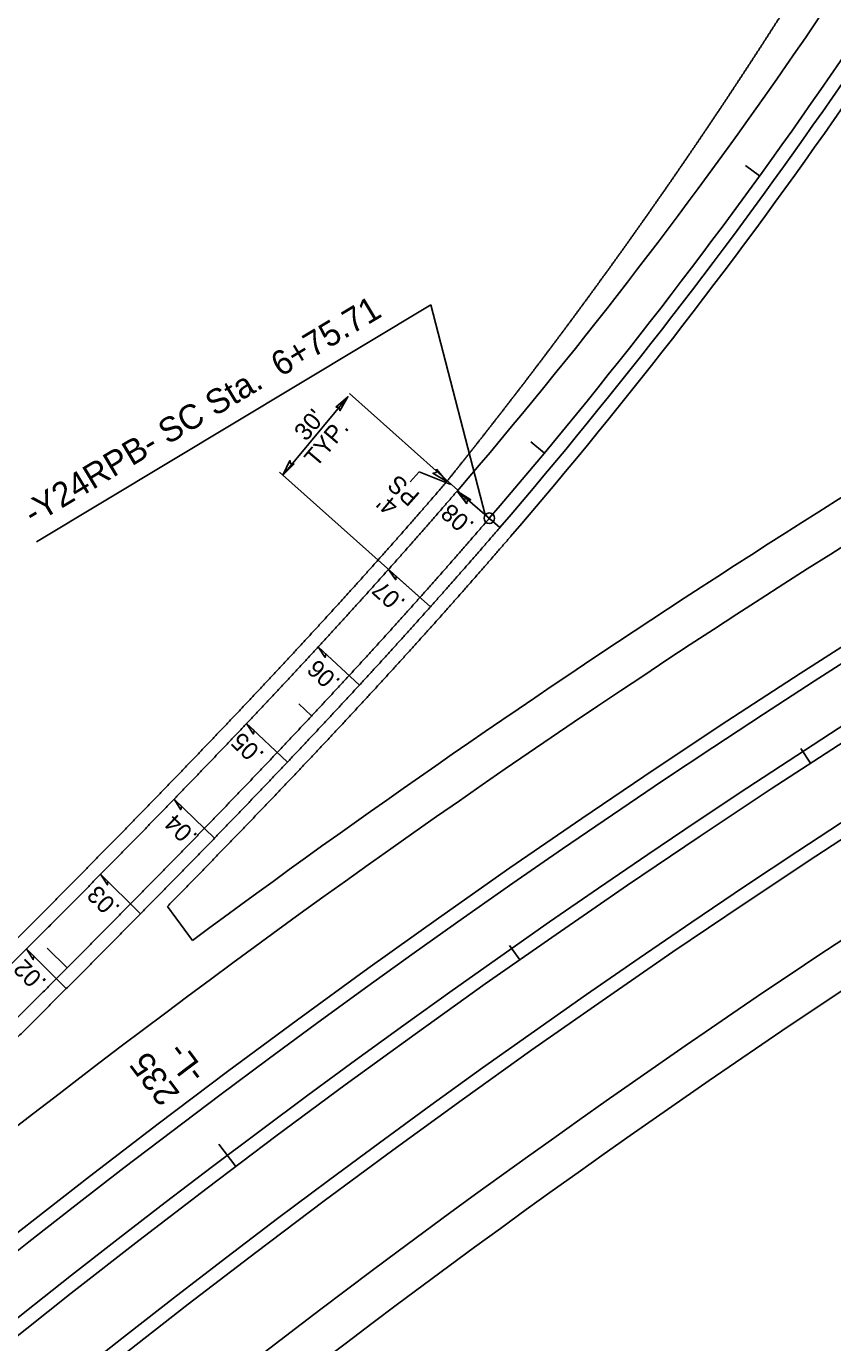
# Model space of a CAD drawing. Extents: x 2389694 to 2405615, y 546931 to 573532.
# Drawn here: x 2401245.9 to 2401475.6, y 570299.7 to 570674.4 of the extents above; entities that cross this region are included whole.
import ezdxf

# ---------------------------------------------------------------- set-up
doc = ezdxf.new("R2010")
doc.units = 0
for name, color, linetype in [('Old_Level_11', 7, 'Continuous'), ('Prop Cable Guiderail Single Face', 7, 'Continuous'), ('Prop Dimension', 7, 'Continuous'), ('Prop Dimension Text', 7, 'Continuous'), ('Prop EOT', 7, 'Continuous'), ('Prop Horizontal Alignment', 7, 'Continuous'), ('Prop Horizontal Alignment Curve and Spiral Data', 7, 'Continuous'), ('Prop Horizontal Alignment Tick Large', 7, 'Continuous'), ('Prop Horizontal Alignment Tick Small', 7, 'Continuous'), ('Prop Super Arrow 1 Lane CELL', 7, 'Continuous'), ('Prop Superelevation Label', 7, 'Continuous')]:
    doc.layers.add(name, color=color, linetype=linetype)

msp = doc.modelspace()

# ---------------------------------------------------------------- linework, layer by layer
at = {"layer": 'Prop Cable Guiderail Single Face'}
msp.add_arc((2403051.7, 568034.46), 2904, 119.41161, 162.0892, dxfattribs=at)
at = {"layer": 'Prop Dimension'}
for p, q in [((2401318.93, 570546.67), (2401337.49, 570568.99)), ((2401368.79, 570542.38), (2401337.93, 570569.93)), ((2401360.96, 570509.16), (2401317.95, 570547.55)), ((2401355.23, 570544.77), (2401357.77, 570547.6)), ((2401357.77, 570547.6), (2401366.8, 570543.97))]:
    msp.add_line(p, q, dxfattribs=at)
for points in [[(2401334, 570566.05), (2401337.49, 570568.99), (2401335.18, 570565.01), (2401334.94, 570565.97)], [(2401322.2, 570549.86), (2401318.93, 570546.67), (2401320.93, 570550.81), (2401321.25, 570549.87)], [(2401362.75, 570548.38), (2401365.62, 570544.83), (2401361.7, 570547.22), (2401362.66, 570547.44)], [(2401371.35, 570538.5), (2401368.6, 570542.15), (2401372.44, 570539.63), (2401371.48, 570539.44)]]:
    msp.add_lwpolyline(points, close=True, dxfattribs=at)
at = {"layer": 'Prop EOT'}
msp.add_line((2401286.03, 570423.86), (2401293.16, 570414.21), dxfattribs=at)
for centre, radius, start, end in [((2400240.17, 571512.1), 1488, 319.32181, 331.12029), ((2400240.17, 571512.1), 1504, 319.32181, 331.12029), ((2400240.17, 571512.1), 1508, 319.32181, 331.12029), ((2403051.7, 568034.46), 2959, 119.41161, 126.46287), ((2403051.7, 568034.46), 2947, 119.41161, 129.29029), ((2403051.7, 568034.46), 2923, 119.41161, 180.94658), ((2403051.7, 568034.46), 2919, 119.41161, 162.43732), ((2403051.7, 568034.46), 2881, 119.41161, 165.38993), ((2403051.7, 568034.46), 2877, 119.41161, 180.94658), ((2403051.7, 568034.46), 2853, 119.41161, 131.16509), ((2403051.7, 568034.46), 2841, 119.41161, 131.16509)]:
    msp.add_arc(centre, radius, start, end, dxfattribs=at)
for points in [[(2401438.14, 570643.04), (2401438.6, 570643.72), (2401439.07, 570644.41), (2401439.53, 570645.09), (2401439.99, 570645.77), (2401440.45, 570646.46), (2401440.91, 570647.14), (2401441.37, 570647.83), (2401441.82, 570648.51), (2401442.28, 570649.19), (2401442.74, 570649.88), (2401443.2, 570650.56), (2401443.66, 570651.25), (2401444.11, 570651.94), (2401444.57, 570652.62), (2401445.03, 570653.31), (2401445.48, 570653.99), (2401445.94, 570654.68), (2401446.39, 570655.37), (2401446.85, 570656.05), (2401447.3, 570656.74), (2401447.75, 570657.43), (2401448.21, 570658.12), (2401448.66, 570658.81), (2401449.11, 570659.49), (2401449.57, 570660.18), (2401450.02, 570660.87), (2401450.47, 570661.56), (2401450.92, 570662.25), (2401451.37, 570662.94), (2401451.82, 570663.63), (2401452.27, 570664.32), (2401452.72, 570665.01), (2401453.17, 570665.7), (2401453.62, 570666.39), (2401454.07, 570667.08), (2401454.51, 570667.77), (2401454.96, 570668.46), (2401455.41, 570669.15), (2401455.86, 570669.85), (2401456.3, 570670.54), (2401456.75, 570671.23), (2401457.19, 570671.92), (2401457.64, 570672.62), (2401458.08, 570673.31), (2401458.53, 570674), (2401458.97, 570674.7), (2401459.42, 570675.39), (2401459.86, 570676.08), (2401460.3, 570676.78), (2401460.74, 570677.47), (2401461.19, 570678.17), (2401461.63, 570678.86), (2401462.07, 570679.56), (2401462.51, 570680.25), (2401462.95, 570680.95), (2401463.39, 570681.64), (2401463.83, 570682.34), (2401464.27, 570683.04), (2401464.71, 570683.73), (2401465.15, 570684.43), (2401465.58, 570685.13), (2401466.02, 570685.82), (2401466.46, 570686.52), (2401466.9, 570687.22), (2401467.33, 570687.92), (2401467.77, 570688.62), (2401468.2, 570689.31), (2401468.64, 570690.01), (2401469.07, 570690.71), (2401469.51, 570691.41), (2401469.94, 570692.11), (2401470.38, 570692.81), (2401470.81, 570693.51), (2401471.24, 570694.21)], [(2401402.91, 570593.21), (2401403.4, 570593.88), (2401403.89, 570594.54), (2401404.38, 570595.21), (2401404.87, 570595.87), (2401405.36, 570596.54), (2401405.85, 570597.2), (2401406.34, 570597.87), (2401406.82, 570598.53), (2401407.31, 570599.2), (2401407.8, 570599.86), (2401408.28, 570600.53), (2401408.77, 570601.2), (2401409.25, 570601.87), (2401409.74, 570602.53), (2401410.22, 570603.2), (2401410.71, 570603.87), (2401411.19, 570604.54), (2401411.68, 570605.21), (2401412.16, 570605.87), (2401412.64, 570606.54), (2401413.12, 570607.21), (2401413.61, 570607.88), (2401414.09, 570608.55), (2401414.57, 570609.22), (2401415.05, 570609.89), (2401415.53, 570610.56), (2401416.01, 570611.23), (2401416.49, 570611.9), (2401416.97, 570612.57), (2401417.45, 570613.25), (2401417.93, 570613.92), (2401418.41, 570614.59), (2401418.88, 570615.26), (2401419.36, 570615.93), (2401419.84, 570616.61), (2401420.31, 570617.28), (2401420.79, 570617.95), (2401421.27, 570618.63), (2401421.74, 570619.3), (2401422.22, 570619.98), (2401422.69, 570620.65), (2401423.17, 570621.32), (2401423.64, 570622), (2401424.11, 570622.67), (2401424.59, 570623.35), (2401425.06, 570624.02), (2401425.53, 570624.7), (2401426, 570625.38), (2401426.48, 570626.05), (2401426.95, 570626.73), (2401427.42, 570627.41), (2401427.89, 570628.08), (2401428.36, 570628.76), (2401428.83, 570629.44), (2401429.3, 570630.12), (2401429.77, 570630.79), (2401430.24, 570631.47), (2401430.7, 570632.15), (2401431.17, 570632.83), (2401431.64, 570633.51), (2401432.11, 570634.19), (2401432.57, 570634.87), (2401433.04, 570635.55), (2401433.5, 570636.23), (2401433.97, 570636.91), (2401434.44, 570637.59), (2401434.9, 570638.27), (2401435.36, 570638.95), (2401435.83, 570639.63), (2401436.29, 570640.31), (2401436.76, 570640.99), (2401437.22, 570641.68), (2401437.68, 570642.36), (2401438.14, 570643.04)], [(2401365.61, 570544.81), (2401366.13, 570545.46), (2401366.64, 570546.1), (2401367.16, 570546.75), (2401367.68, 570547.39), (2401368.19, 570548.04), (2401368.71, 570548.68), (2401369.23, 570549.33), (2401369.74, 570549.97), (2401370.26, 570550.62), (2401370.77, 570551.27), (2401371.28, 570551.91), (2401371.8, 570552.56), (2401372.31, 570553.21), (2401372.82, 570553.86), (2401373.34, 570554.51), (2401373.85, 570555.15), (2401374.36, 570555.8), (2401374.87, 570556.45), (2401375.38, 570557.1), (2401375.89, 570557.75), (2401376.4, 570558.4), (2401376.91, 570559.05), (2401377.42, 570559.7), (2401377.93, 570560.35), (2401378.44, 570561), (2401378.95, 570561.65), (2401379.46, 570562.3), (2401379.96, 570562.95), (2401380.47, 570563.61), (2401380.98, 570564.26), (2401381.49, 570564.91), (2401381.99, 570565.56), (2401382.5, 570566.22), (2401383, 570566.87), (2401383.51, 570567.52), (2401384.01, 570568.18), (2401384.52, 570568.83), (2401385.02, 570569.48), (2401385.52, 570570.14), (2401386.03, 570570.79), (2401386.53, 570571.45), (2401387.03, 570572.1), (2401387.54, 570572.76), (2401388.04, 570573.41), (2401388.54, 570574.07), (2401389.04, 570574.73), (2401389.54, 570575.38), (2401390.04, 570576.04), (2401390.54, 570576.7), (2401391.04, 570577.36), (2401391.54, 570578.01), (2401392.04, 570578.67), (2401392.54, 570579.33), (2401393.03, 570579.99), (2401393.53, 570580.65), (2401394.03, 570581.31), (2401394.52, 570581.96), (2401395.02, 570582.62), (2401395.52, 570583.28), (2401396.01, 570583.94), (2401396.51, 570584.6), (2401397, 570585.27), (2401397.5, 570585.93), (2401397.99, 570586.59), (2401398.49, 570587.25), (2401398.98, 570587.91), (2401399.47, 570588.57), (2401399.96, 570589.23), (2401400.46, 570589.9), (2401400.95, 570590.56), (2401401.44, 570591.22), (2401401.93, 570591.89), (2401402.42, 570592.55), (2401402.91, 570593.21)], [(2401200.62, 570372.39), (2401202.92, 570374.67), (2401205.22, 570376.95), (2401207.53, 570379.24), (2401209.83, 570381.52), (2401212.13, 570383.8), (2401214.43, 570386.08), (2401216.73, 570388.36), (2401219.03, 570390.65), (2401221.33, 570392.93), (2401223.63, 570395.21), (2401225.92, 570397.49), (2401228.22, 570399.78), (2401230.51, 570402.06), (2401232.81, 570404.35), (2401235.1, 570406.63), (2401237.39, 570408.92), (2401239.68, 570411.2), (2401241.97, 570413.49), (2401244.25, 570415.78), (2401246.54, 570418.07), (2401248.82, 570420.36), (2401251.1, 570422.65), (2401253.38, 570424.94), (2401255.66, 570427.24), (2401257.93, 570429.53), (2401260.21, 570431.83), (2401262.48, 570434.12), (2401264.75, 570436.42), (2401267.01, 570438.72), (2401269.28, 570441.03), (2401271.54, 570443.33), (2401273.8, 570445.63), (2401276.06, 570447.94), (2401278.32, 570450.25), (2401280.57, 570452.56), (2401282.82, 570454.88), (2401285.06, 570457.19), (2401287.31, 570459.51), (2401289.55, 570461.83), (2401291.79, 570464.15), (2401294.02, 570466.47), (2401296.26, 570468.8), (2401298.48, 570471.13), (2401300.71, 570473.46), (2401302.93, 570475.79), (2401305.15, 570478.13), (2401307.37, 570480.46), (2401309.58, 570482.81), (2401311.79, 570485.15), (2401313.99, 570487.5), (2401316.19, 570489.85), (2401318.39, 570492.2), (2401320.58, 570494.56), (2401322.77, 570496.91), (2401324.96, 570499.28), (2401327.14, 570501.64), (2401329.32, 570504.01), (2401331.49, 570506.38), (2401333.66, 570508.76), (2401335.82, 570511.13), (2401337.98, 570513.52), (2401340.14, 570515.9), (2401342.29, 570518.29), (2401344.43, 570520.68), (2401346.57, 570523.08), (2401348.71, 570525.48), (2401350.84, 570527.88), (2401352.97, 570530.29), (2401355.09, 570532.7), (2401357.2, 570535.12), (2401359.31, 570537.53), (2401361.42, 570539.96), (2401363.52, 570542.39), (2401365.62, 570544.83)], [(2401203.43, 570369.55), (2401205.74, 570371.83), (2401208.04, 570374.11), (2401210.34, 570376.4), (2401212.64, 570378.68), (2401214.95, 570380.96), (2401217.25, 570383.24), (2401219.55, 570385.52), (2401221.85, 570387.81), (2401224.15, 570390.09), (2401226.45, 570392.37), (2401228.74, 570394.66), (2401231.04, 570396.94), (2401233.34, 570399.23), (2401235.63, 570401.51), (2401237.92, 570403.8), (2401240.21, 570406.09), (2401242.51, 570408.37), (2401244.79, 570410.66), (2401247.08, 570412.95), (2401249.37, 570415.24), (2401251.65, 570417.54), (2401253.94, 570419.83), (2401256.22, 570422.12), (2401258.5, 570424.42), (2401260.77, 570426.71), (2401263.05, 570429.01), (2401265.32, 570431.31), (2401267.6, 570433.61), (2401269.87, 570435.92), (2401272.13, 570438.22), (2401274.4, 570440.53), (2401276.66, 570442.84), (2401278.92, 570445.15), (2401281.18, 570447.46), (2401283.43, 570449.77), (2401285.69, 570452.09), (2401287.94, 570454.41), (2401290.18, 570456.73), (2401292.43, 570459.05), (2401294.67, 570461.37), (2401296.91, 570463.7), (2401299.14, 570466.03), (2401301.38, 570468.36), (2401303.61, 570470.7), (2401305.83, 570473.03), (2401308.05, 570475.37), (2401310.27, 570477.72), (2401312.49, 570480.06), (2401314.7, 570482.41), (2401316.91, 570484.76), (2401319.12, 570487.12), (2401321.32, 570489.47), (2401323.51, 570491.83), (2401325.71, 570494.2), (2401327.9, 570496.56), (2401330.08, 570498.93), (2401332.26, 570501.31), (2401334.44, 570503.68), (2401336.61, 570506.06), (2401338.78, 570508.45), (2401340.95, 570510.83), (2401343.11, 570513.22), (2401345.26, 570515.62), (2401347.41, 570518.02), (2401349.56, 570520.42), (2401351.7, 570522.82), (2401353.84, 570525.23), (2401355.97, 570527.64), (2401358.09, 570530.06), (2401360.21, 570532.48), (2401362.33, 570534.91), (2401364.44, 570537.34), (2401366.55, 570539.77), (2401368.65, 570542.22)], [(2401214.69, 570358.18), (2401217, 570360.46), (2401219.3, 570362.75), (2401221.61, 570365.03), (2401223.91, 570367.32), (2401226.21, 570369.6), (2401228.52, 570371.88), (2401230.82, 570374.17), (2401233.12, 570376.45), (2401235.42, 570378.74), (2401237.72, 570381.03), (2401240.03, 570383.31), (2401242.33, 570385.6), (2401244.63, 570387.89), (2401246.92, 570390.18), (2401249.22, 570392.47), (2401251.52, 570394.76), (2401253.82, 570397.06), (2401256.11, 570399.35), (2401258.4, 570401.65), (2401260.7, 570403.94), (2401262.99, 570406.24), (2401265.28, 570408.54), (2401267.57, 570410.84), (2401269.85, 570413.15), (2401272.14, 570415.45), (2401274.42, 570417.76), (2401276.71, 570420.07), (2401278.99, 570422.38), (2401281.27, 570424.69), (2401283.54, 570427.01), (2401285.82, 570429.32), (2401288.09, 570431.64), (2401290.36, 570433.96), (2401292.63, 570436.28), (2401294.9, 570438.61), (2401297.16, 570440.94), (2401299.42, 570443.27), (2401301.68, 570445.6), (2401303.94, 570447.94), (2401306.19, 570450.27), (2401308.45, 570452.62), (2401310.69, 570454.96), (2401312.94, 570457.31), (2401315.18, 570459.65), (2401317.42, 570462.01), (2401319.66, 570464.36), (2401321.9, 570466.72), (2401324.13, 570469.08), (2401326.36, 570471.45), (2401328.58, 570473.81), (2401330.8, 570476.19), (2401333.02, 570478.56), (2401335.23, 570480.94), (2401337.44, 570483.32), (2401339.65, 570485.71), (2401341.85, 570488.09), (2401344.05, 570490.49), (2401346.25, 570492.88), (2401348.44, 570495.28), (2401350.63, 570497.69), (2401352.81, 570500.1), (2401354.99, 570502.51), (2401357.16, 570504.92), (2401359.33, 570507.34), (2401361.5, 570509.77), (2401363.66, 570512.2), (2401365.82, 570514.63), (2401367.97, 570517.07), (2401370.12, 570519.51), (2401372.26, 570521.95), (2401374.4, 570524.4), (2401376.53, 570526.86), (2401378.66, 570529.32), (2401380.78, 570531.78)], [(2401286.03, 570423.86), (2401286.44, 570424.28), (2401288.72, 570426.6), (2401290.99, 570428.92), (2401293.27, 570431.24), (2401295.54, 570433.57), (2401297.81, 570435.89), (2401300.07, 570438.23), (2401302.34, 570440.56), (2401304.6, 570442.9), (2401306.86, 570445.23), (2401309.12, 570447.58), (2401311.37, 570449.92), (2401313.62, 570452.27), (2401315.87, 570454.62), (2401318.12, 570456.97), (2401320.37, 570459.33), (2401322.61, 570461.68), (2401324.84, 570464.05), (2401327.08, 570466.41), (2401329.31, 570468.78), (2401331.54, 570471.15), (2401333.76, 570473.53), (2401335.99, 570475.91), (2401338.2, 570478.29), (2401340.42, 570480.68), (2401342.63, 570483.07), (2401344.84, 570485.46), (2401347.04, 570487.86), (2401349.24, 570490.26), (2401351.44, 570492.67), (2401353.63, 570495.08), (2401355.82, 570497.49), (2401358, 570499.91), (2401360.18, 570502.33), (2401362.36, 570504.75), (2401364.53, 570507.18), (2401366.69, 570509.62), (2401368.85, 570512.06), (2401371.01, 570514.5), (2401373.16, 570516.95), (2401375.31, 570519.4), (2401377.46, 570521.85), (2401379.59, 570524.31), (2401381.73, 570526.78), (2401383.85, 570529.24)]]:
    msp.add_spline(points, degree=3, dxfattribs=at)
at = {"layer": 'Prop Horizontal Alignment'}
for centre, radius, start, end in [((2400240.17, 571512.1), 1500, 319.32181, 331.12029), ((2403051.7, 568034.46), 2900, 119.41161, 180.94658)]:
    msp.add_arc(centre, radius, start, end, dxfattribs=at)
msp.add_spline([(2401211.88, 570361.02), (2401214.18, 570363.31), (2401216.49, 570365.59), (2401218.79, 570367.87), (2401221.09, 570370.16), (2401223.4, 570372.44), (2401225.7, 570374.72), (2401228, 570377.01), (2401230.3, 570379.29), (2401232.6, 570381.58), (2401234.91, 570383.86), (2401237.21, 570386.15), (2401239.5, 570388.44), (2401241.8, 570390.72), (2401244.1, 570393.01), (2401246.4, 570395.3), (2401248.69, 570397.59), (2401250.99, 570399.89), (2401253.28, 570402.18), (2401255.57, 570404.47), (2401257.86, 570406.77), (2401260.15, 570409.07), (2401262.44, 570411.36), (2401264.73, 570413.66), (2401267.02, 570415.97), (2401269.3, 570418.27), (2401271.58, 570420.57), (2401273.86, 570422.88), (2401276.14, 570425.19), (2401278.42, 570427.5), (2401280.69, 570429.81), (2401282.96, 570432.12), (2401285.23, 570434.44), (2401287.5, 570436.76), (2401289.77, 570439.08), (2401292.03, 570441.4), (2401294.29, 570443.73), (2401296.55, 570446.05), (2401298.81, 570448.38), (2401301.06, 570450.71), (2401303.31, 570453.05), (2401305.56, 570455.39), (2401307.81, 570457.73), (2401310.05, 570460.07), (2401312.29, 570462.42), (2401314.53, 570464.76), (2401316.76, 570467.11), (2401318.99, 570469.47), (2401321.22, 570471.83), (2401323.44, 570474.19), (2401325.66, 570476.55), (2401327.88, 570478.92), (2401330.09, 570481.29), (2401332.3, 570483.66), (2401334.51, 570486.04), (2401336.71, 570488.42), (2401338.91, 570490.8), (2401341.11, 570493.19), (2401343.3, 570495.58), (2401345.48, 570497.98), (2401347.67, 570500.38), (2401349.84, 570502.78), (2401352.02, 570505.19), (2401354.19, 570507.6), (2401356.35, 570510.01), (2401358.51, 570512.43), (2401360.67, 570514.85), (2401362.82, 570517.28), (2401364.97, 570519.71), (2401367.11, 570522.15), (2401369.25, 570524.59), (2401371.38, 570527.03), (2401373.51, 570529.48), (2401375.63, 570531.93), (2401377.75, 570534.39)], degree=3, dxfattribs=at)
at = {"layer": 'Prop Horizontal Alignment Curve and Spiral Data'}
for p, q in [((2401361.07, 570595.12), (2401248.77, 570527.64)), ((2401376.61, 570535.37), (2401361.07, 570595.12))]:
    msp.add_line(p, q, dxfattribs=at)
msp.add_circle((2401377.75, 570534.39), 1.5, dxfattribs=at)
at = {"layer": 'Prop Horizontal Alignment Tick Large'}
for p, q in [((2401257.46, 570406.36), (2401251.79, 570412.01)), ((2401305.53, 570349.82), (2401300.72, 570356.21))]:
    msp.add_line(p, q, dxfattribs=at)
at = {"layer": 'Prop Horizontal Alignment Tick Small'}
for p, q in [((2401454.76, 570631.89), (2401450.71, 570634.83)), ((2401393.43, 570552.93), (2401389.58, 570556.13)), ((2401327.12, 570478.1), (2401323.47, 570481.52)), ((2401469.24, 570464.65), (2401466.51, 570468.84)), ((2401386.4, 570408.64), (2401383.52, 570412.74))]:
    msp.add_line(p, q, dxfattribs=at)
at = {"layer": 'Prop Super Arrow 1 Lane CELL'}
for p, q in [((2401368.64, 570542.21), (2401380.78, 570531.78)), ((2401349.02, 570519.81), (2401360.96, 570509.16)), ((2401328.99, 570497.74), (2401340.75, 570486.9)), ((2401308.61, 570475.96), (2401320.22, 570464.95)), ((2401287.93, 570454.4), (2401299.42, 570443.27)), ((2401267.03, 570433.04), (2401278.41, 570421.8)), ((2401245.94, 570411.81), (2401257.25, 570400.5))]:
    msp.add_line(p, q, dxfattribs=at)
for points in [[(2401368.63, 570542.22), (2401370.76, 570539.33), (2401370.87, 570540.3)], [(2401349.02, 570519.81), (2401351.08, 570516.87), (2401351.21, 570517.84)], [(2401328.99, 570497.74), (2401331, 570494.77), (2401331.15, 570495.73)], [(2401308.61, 570475.96), (2401310.58, 570472.96), (2401310.74, 570473.92)], [(2401287.93, 570454.4), (2401289.88, 570451.39), (2401290.04, 570452.34)], [(2401267.03, 570433.04), (2401268.95, 570430), (2401269.12, 570430.96)], [(2401245.94, 570411.81), (2401247.84, 570408.76), (2401248.02, 570409.72)]]:
    msp.add_lwpolyline(points, close=True, dxfattribs=at)

# ---------------------------------------------------------------- texts
at = {"layer": 'Old_Level_11'}
for s, p in [("30'", (2401325.54, 570556.07)), ('TYP.', (2401328.46, 570548.67))]:
    msp.add_text(s, height=5, rotation=49.9032, dxfattribs=at).set_placement(p)
at = {"layer": 'Prop Dimension Text'}
for s, rotation, p in [('PS', 138.3624, (2401358.28, 570541.14)), ("4'", 139.6977, (2401352.23, 570538.48))]:
    msp.add_text(s, height=5, rotation=rotation, dxfattribs=at).set_placement(p)
at = {"layer": 'Prop Horizontal Alignment Curve and Spiral Data'}
for s, rotation, p in [('-Y24RPB- SC Sta.  6+75.71', 30.9223, (2401247.78, 570532.26)), ('235', 127.0224, (2401289.83, 570370.61)), ('-L-', 127.0224, (2401297.26, 570376.54))]:
    msp.add_text(s, height=7, rotation=rotation, dxfattribs=at).set_placement(p)
at = {"layer": 'Prop Superelevation Label'}
for s, rotation, p in [('.08', 139.2927, (2401373.76, 570532.86)), ('.07', 137.8972, (2401354.15, 570510.8)), ('.06', 137.0177, (2401335.6, 570488.19)), ('.05', 136.2814, (2401313.88, 570467.39)), ('.04', 135.6884, (2401294.89, 570444.1)), ('.03', 135.2386, (2401272.83, 570423.68)), ('.02', 134.9321, (2401251.87, 570402.65))]:
    msp.add_text(s, height=5, rotation=rotation, dxfattribs=at).set_placement(p)

doc.saveas('drawing.dxf')
